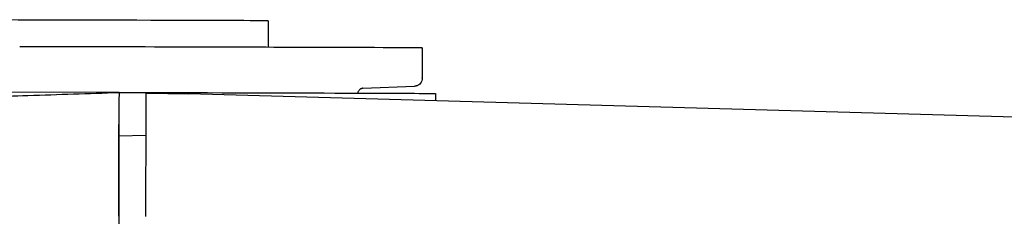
# Model space of a CAD drawing. Extents: x 1 to 669, y 0 to 417.
# Tile 289 of 297: x 601.167 to 602.612, y 259.925 to 260.214. Entities that reach past the tile are written whole.
import ezdxf

# ---------------------------------------------------------------- set-up
doc = ezdxf.new("R2010")
doc.units = 0
doc.header["$LTSCALE"] = 12
doc.header["$MEASUREMENT"] = 0
doc.layers.add('X', color=1, linetype='CONTINUOUS')

msp = doc.modelspace()

# ---------------------------------------------------------------- linework, layer by layer
at = {"layer": 'X'}
for p, q in [((601.5314, 260.21261), (601.53131, 260.17359)), ((601.5314, 260.21171), (601.53131, 260.17359)), ((601.75768, 260.17269), (601.75758, 260.1289)), ((601.75768, 260.17185), (601.75758, 260.12806)), ((601.75768, 260.17185), (601.75758, 260.12806)), ((601.75768, 260.17185), (601.75768, 260.17269)), ((601.75758, 260.12806), (601.75758, 260.1289)), ((601.31265, 260.10724), (600.80084, 260.10846)), ((601.31265, 260.10724), (601.31265, 260.10719)), ((601.31265, 260.10722), (601.43076, 260.10695)), ((601.35202, 260.10713), (601.35201, 260.10596)), ((601.66304, 260.1063), (601.66304, 260.10624)), ((601.67051, 260.1133), (601.74613, 260.11628)), ((603.87258, 260.03529), (601.41535, 260.10531)), ((601.77721, 260.10568), (601.77719, 260.095)), ((601.77721, 260.10483), (601.77719, 260.095)), ((601.77721, 260.10483), (601.77719, 260.095)), ((601.77721, 260.10568), (601.77721, 260.10483)), ((601.31254, 260.05994), (601.31254, 260.05996)), ((601.35187, 260.04408), (601.3125, 260.04314)), ((601.31224, 259.92536), (601.31174, 259.70671))]:
    msp.add_line(p, q, dxfattribs=at)
for centre, major_axis, ratio, start_param, end_param in [((601.18691, 260.2134), (0.34449, -0.00079), 0.0008344, 0, 3.1415946), ((601.18691, 260.21249), (0.34449, -0.00079), 0.0008344, 0, 0.003462), ((601.18682, 260.17399), (0.57086, -0.0013), 0.0008344, 0.0000019, 1.6057048), ((601.31222, 259.91906), (-0.00043, -0.18814), 0.0000019, -3.1314954, -1.6042671), ((601.35159, 259.91807), (-0.00043, -0.18904), 0.0000019, -3.0310371, -1.607199)]:
    msp.add_ellipse(centre, major_axis=major_axis, ratio=ratio, start_param=start_param, end_param=end_param, dxfattribs=at)
at = {"layer": 'X', "extrusion": (4.54048e-17, -7.88553e-14, -1)}
msp.add_ellipse((601.18666, 260.10703), major_axis=(0.59055, -0.00135), ratio=0.0008344, start_param=-1.2870041, end_param=-0.0000019, dxfattribs=at)
at = {"layer": 'X', "extrusion": (0, 0, -1)}
msp.add_ellipse((601.31222, 259.91814), major_axis=(-0.00032, -0.14182), ratio=0.0000019, start_param=1.6217148, end_param=3.142427, dxfattribs=at)
at = {"layer": 'X'}
for points, knots in [([(601.75758, 260.12806), (601.75758, 260.12678), (601.75737, 260.12549), (601.75655, 260.12309), (601.75594, 260.12196), (601.75443, 260.11996), (601.7535, 260.11907), (601.75198, 260.11802), (601.75145, 260.11771), (601.75042, 260.11722), (601.74991, 260.11701), (601.74908, 260.11675), (601.74875, 260.11665), (601.74809, 260.1165), (601.74778, 260.11645), (601.74736, 260.11638), (601.74721, 260.11636), (601.74691, 260.11633), (601.74678, 260.11632), (601.74647, 260.1163), (601.74636, 260.11629), (601.74621, 260.11628), (601.74617, 260.11628), (601.74613, 260.11628)], [0, 0, 0, 0, 0.003841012, 0.003841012, 0.007607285, 0.007607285, 0.01137318, 0.01137318, 0.013205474, 0.013205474, 0.014878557, 0.014878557, 0.016032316, 0.016032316, 0.017416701, 0.017416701, 0.018529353, 0.018529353, 0.020227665, 0.020227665, 0.023806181, 0.023806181, 0.025771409, 0.025771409, 0.025771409, 0.025771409]), ([(601.05934, 260.09896), (601.09925, 260.10026), (601.13917, 260.10156), (601.17908, 260.10285), (601.2236, 260.1043), (601.26813, 260.10575), (601.31265, 260.10719)], [0, 0, 0, 0, 0.0030595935, 0.0030595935, 0.0030595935, 0.0064728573, 0.0064728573, 0.0064728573, 0.0064728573]), ([(601.67051, 260.1133), (601.67049, 260.1133), (601.67046, 260.1133), (601.67019, 260.11328), (601.67011, 260.11327), (601.66992, 260.11325), (601.66983, 260.11324), (601.6696, 260.1132), (601.66945, 260.11318), (601.6691, 260.11311), (601.66889, 260.11305), (601.66821, 260.11285), (601.6677, 260.11265), (601.66675, 260.11214), (601.6663, 260.11184), (601.6653, 260.11101), (601.66479, 260.11044), (601.66391, 260.10913), (601.66356, 260.10836), (601.66321, 260.10713), (601.66313, 260.10668), (601.66309, 260.10624)], [0, 0, 0, 0, 0.004905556, 0.004905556, 0.006344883, 0.006344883, 0.00720223, 0.00720223, 0.008024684, 0.008024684, 0.00885082, 0.00885082, 0.010520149, 0.010520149, 0.012162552, 0.012162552, 0.014424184, 0.014424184, 0.016912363, 0.016912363, 0.018259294, 0.018259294, 0.018259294, 0.018259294])]:
    msp.add_open_spline(points, degree=3, knots=knots, dxfattribs=at)
msp.add_open_spline([(601.35201, 260.10596), (601.37358, 260.106), (601.39479, 260.1059), (601.41535, 260.10531)], degree=3, dxfattribs=at)

doc.saveas('drawing.dxf')
